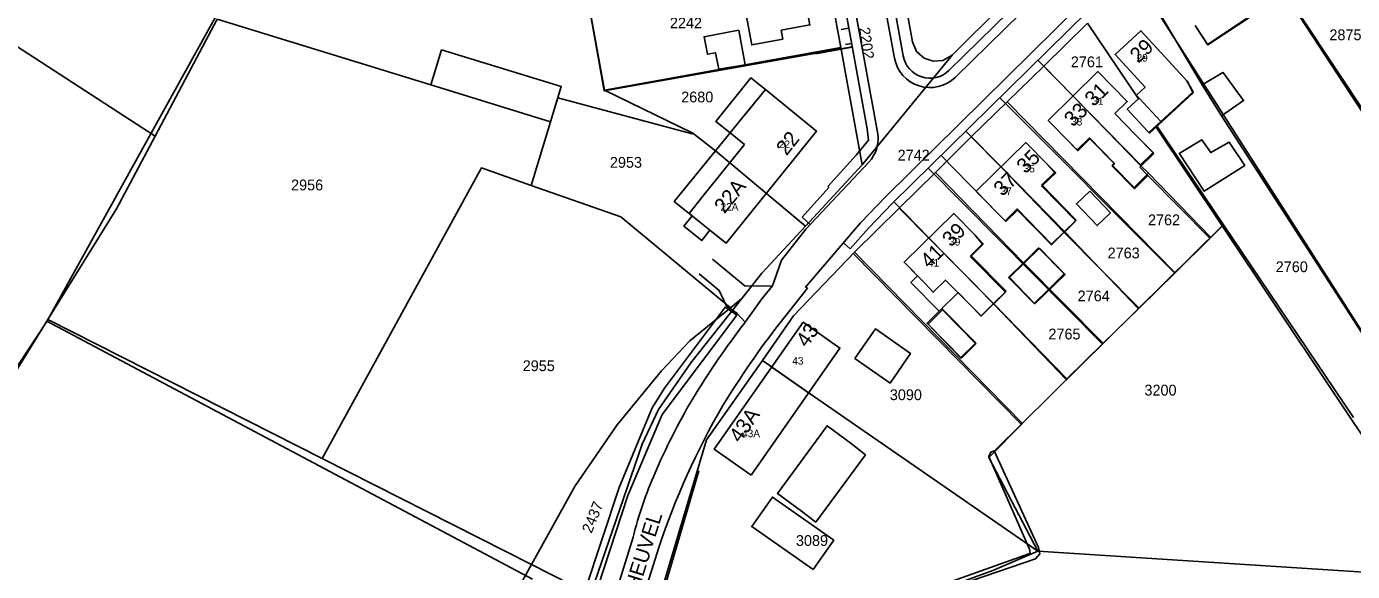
# Model space of a CAD drawing. Extents: x 148816 to 151297, y 399515 to 402500.
# Drawn here: x 149112.9 to 149334.2, y 399816.4 to 399907.3 of the extents above; entities that cross this region are included whole.
import ezdxf

# ---------------------------------------------------------------- set-up
doc = ezdxf.new("R2010")
doc.units = 0
for name, color, linetype in [('B01 Hoofdgebouw  [D] Norm', 7, 'Continuous'), ('B01 Hoofdgebouw  [T] Norm', 7, 'Continuous'), ('B01 hoofgebouw', 7, 'Continuous'), ('B02 Bijgebouw  [D] Norm', 7, 'Continuous'), ('B02 Bijgebouw  [T] Norm', 7, 'Continuous'), ('B07 Tussenmuur  [D] Norm', 7, 'Continuous'), ('B07 Tussenmuur  [T] Norm', 7, 'Continuous'), ('G01 perceelsgrens', 7, 'Continuous'), ('T04 Haag heg  [D] Gem', 7, 'Continuous'), ('T09 Insteek water  [T] Norm', 7, 'Continuous'), ('V00 Kant verharding algemeen  [T] Norm', 7, 'Continuous'), ('Z01 perceelnummer', 7, 'Continuous'), ('Z02 huisnummer', 7, 'Continuous'), ('Z02 Huisnummer  [Tekst] Norm', 7, 'Continuous'), ('Z06 straatnaam', 7, 'Continuous')]:
    doc.layers.add(name, color=color, linetype=linetype)

msp = doc.modelspace()

# ---------------------------------------------------------------- linework, layer by layer
at = {"layer": 'B01 Hoofdgebouw  [D] Norm'}
for points in [[(149307.94, 399907.46), (149310.08, 399904.22), (149320.21, 399910.92)], [(149231.8, 399906.66), (149232.85, 399900.92), (149228.48, 399900.15), (149227.91, 399902.91), (149226.59, 399902.67), (149226.01, 399905.59), (149231.77, 399906.66)], [(149302.3, 399902.91), (149306.64, 399898.18), (149307.63, 399896.23), (149300.33, 399889.5), (149300.02, 399889.83)], [(149231.96, 399891.53), (149230.34, 399889.54), (149232.74, 399887.58)], [(149286.93, 399888.05), (149288.39, 399886.56), (149290.39, 399888.52), (149294.48, 399884.35), (149294.11, 399884), (149297.82, 399880.22), (149300.09, 399882.45), (149298.73, 399883.83), (149301.04, 399886.09), (149298.08, 399889.18)], [(149225.81, 399878.97), (149232.74, 399887.58)], [(149274.92, 399876.22), (149276.35, 399874.77), (149278.29, 399876.67), (149283.98, 399870.88), (149288.03, 399874.85), (149282.35, 399880.65), (149284.68, 399882.87), (149283.21, 399884.36)], [(149272.24, 399858.97), (149276.29, 399862.94), (149270.47, 399868.88), (149272.55, 399870.93), (149271.18, 399872.53)]]:
    msp.add_lwpolyline(points, dxfattribs=at)
at = {"layer": 'B01 Hoofdgebouw  [T] Norm'}
for p, q in [((149298.92, 399906.59), (149294.59, 399902.61)), ((149302.3, 399902.91), (149298.92, 399906.59)), ((149294.59, 399902.61), (149299.61, 399897.15)), ((149283.43, 399891.62), (149291.73, 399899.76)), ((149291.73, 399899.76), (149296.63, 399894.76)), ((149298.61, 399895.35), (149296.62, 399893.52)), ((149299.61, 399897.15), (149298.17, 399895.83)), ((149298.17, 399895.83), (149298.61, 399895.35)), ((149296.63, 399894.76), (149294.58, 399892.75)), ((149294.58, 399892.75), (149298.08, 399889.18)), ((149296.62, 399893.52), (149300.02, 399889.83)), ((149286.93, 399888.05), (149283.43, 399891.62)), ((149279.71, 399887.93), (149271.42, 399879.79)), ((149283.21, 399884.36), (149279.71, 399887.93)), ((149265.55, 399885.78), (149274.92, 399876.22))]:
    msp.add_line(p, q, dxfattribs=at)
for points in [[(149239.16, 399905.19), (149238.89, 399906.67), (149243.66, 399907.55), (149242.17, 399915.56), (149237.42, 399914.68), (149237.15, 399916.13), (149231.93, 399915.16), (149233.95, 399904.22), (149239.16, 399905.19)], [(149231.96, 399891.53), (149236.25, 399896.79), (149244.76, 399889.84), (149229.68, 399871.12), (149226.98, 399873.3), (149225.6, 399871.58), (149222.63, 399873.97), (149224.01, 399875.69), (149223.5, 399876.1), (149225.81, 399878.97)], [(149271.18, 399872.53), (149267.68, 399876.1), (149259.38, 399867.97), (149261.62, 399865.68), (149260.51, 399864.6), (149265.22, 399859.8), (149268.38, 399862.9), (149272.21, 399858.99)]]:
    msp.add_lwpolyline(points, dxfattribs=at)
msp.add_lwpolyline([(149233.85, 399832.45), (149248.68, 399853.64), (149242.54, 399857.94), (149227.7, 399836.75)], close=True, dxfattribs=at)
at = {"layer": 'B01 hoofgebouw'}
for points in [[(149237.42, 399914.68), (149237.15, 399916.13), (149231.93, 399915.16), (149233.95, 399904.22), (149239.16, 399905.19)], [(149239.16, 399905.19), (149238.89, 399906.67), (149243.66, 399907.55), (149242.17, 399915.56), (149237.42, 399914.68)], [(149307.94, 399907.46), (149310.03, 399904.28), (149319.49, 399910.57)], [(149302.3, 399902.91), (149298.92, 399906.59), (149294.59, 399902.61), (149299.61, 399897.15), (149298.17, 399895.83), (149298.61, 399895.35), (149296.62, 399893.52), (149300.02, 399889.83)], [(149182.2, 399903.42), (149202.17, 399897.29), (149200.38, 399891.4), (149180.42, 399897.54), (149182.2, 399903.42)], [(149302.3, 399902.91), (149306.59, 399898.21), (149307.61, 399896.39)], [(149286.93, 399888.05), (149283.43, 399891.62), (149291.73, 399899.76), (149296.63, 399894.76), (149294.58, 399892.75), (149298.08, 399889.18)], [(149230.34, 399889.54), (149227.97, 399891.43), (149233.8, 399898.72), (149236.24, 399896.77)], [(149225.78, 399874.26), (149229.68, 399871.12), (149244.76, 399889.84), (149236.25, 399896.79), (149233.09, 399892.91)], [(149236.24, 399896.77), (149236.25, 399896.79)], [(149307.61, 399896.39), (149302.25, 399891.45), (149300.24, 399889.6)], [(149230.34, 399889.54), (149221.02, 399878.09), (149225.78, 399874.26)], [(149300.94, 399886.28), (149298.8, 399884.18), (149300.16, 399882.8), (149297.76, 399880.43), (149294.11, 399884.15), (149294.45, 399884.48), (149290.3, 399888.7), (149288.26, 399886.7), (149287.73, 399887.24)], [(149298.08, 399889.18), (149300.94, 399886.28)], [(149300.02, 399889.83), (149300.24, 399889.6)], [(149283.21, 399884.36), (149279.71, 399887.93), (149271.42, 399879.79), (149274.92, 399876.22)], [(149287.73, 399887.24), (149286.93, 399888.05)], [(149283.21, 399884.36), (149284.51, 399882.95), (149282.36, 399880.85), (149288.1, 399874.98)], [(149271.18, 399872.53), (149267.68, 399876.1), (149259.38, 399867.97), (149262.88, 399864.4)], [(149288.1, 399874.98), (149286.05, 399872.98), (149284.01, 399870.99), (149278.28, 399876.86), (149276.24, 399874.87), (149274.92, 399876.22)], [(149271.18, 399872.53), (149272.55, 399871.11), (149270.5, 399869.09), (149276.4, 399863.12)], [(149286.1, 399866.01), (149283.61, 399863.54), (149281.1, 399861.06), (149276.81, 399865.42), (149279.32, 399867.88), (149281.82, 399870.35), (149286.1, 399866.01)], [(149276.4, 399863.12), (149274.32, 399861.06), (149272.23, 399859), (149266.31, 399864.99), (149264.26, 399862.96), (149262.88, 399864.4)], [(149271.36, 399854.49), (149268.82, 399851.99), (149263.22, 399857.78), (149265.7, 399860.24), (149271.36, 399854.49)], [(149233.85, 399832.45), (149248.68, 399853.64), (149242.54, 399857.94), (149227.7, 399836.75), (149233.85, 399832.45)], [(149250.55, 399837.7), (149246.52, 399840.66), (149238.23, 399829.38), (149242.26, 399826.42)], [(149252.96, 399835.84), (149250.55, 399837.7)], [(149242.26, 399826.42), (149244.64, 399824.61), (149252.96, 399835.84)]]:
    msp.add_lwpolyline(points, dxfattribs=at)
at = {"layer": 'B02 Bijgebouw  [D] Norm'}
for points in [[(149312.59, 399899.69), (149316.05, 399894.92), (149312.33, 399892.39), (149309.14, 399897.56), (149312.59, 399899.64)], [(149305.3, 399886.11), (149309.08, 399888.39), (149310.56, 399886.25), (149313.64, 399887.97), (149316.25, 399884.1), (149309.47, 399879.79), (149305.28, 399886.16)]]:
    msp.add_lwpolyline(points, dxfattribs=at)
for points in [[(149290.36, 399879.81), (149293.83, 399876.18), (149291.63, 399874.07), (149288.15, 399877.7)], [(149281.98, 399870.3), (149286.25, 399865.92), (149281.23, 399861.03), (149276.96, 399865.4)], [(149265.81, 399860.01), (149271.38, 399854.36), (149268.95, 399851.97), (149263.39, 399857.61)]]:
    msp.add_lwpolyline(points, close=True, dxfattribs=at)
at = {"layer": 'B02 Bijgebouw  [T] Norm'}
for points in [[(149251.15, 399851.91), (149257.03, 399847.79), (149260.47, 399852.71), (149254.59, 399856.83)], [(149244.2, 399816.69), (149233.96, 399823.86), (149237.4, 399828.77), (149247.64, 399821.6)]]:
    msp.add_lwpolyline(points, close=True, dxfattribs=at)
at = {"layer": 'B07 Tussenmuur  [D] Norm'}
msp.add_line((149237.31, 399850.47), (149243.45, 399846.17), dxfattribs=at)
msp.add_line((149237.31, 399850.47), (149243.45, 399846.17), dxfattribs=at)
at = {"layer": 'B07 Tussenmuur  [T] Norm'}
for p, q in [((149287.58, 399895.69), (149298.98, 399884.07)), ((149275.57, 399883.86), (149286.19, 399873.04)), ((149263.53, 399872.04), (149274.33, 399861.01))]:
    msp.add_line(p, q, dxfattribs=at)
at = {"layer": 'G01 perceelsgrens'}
for points in [[(149067.71, 399932.27), (149134.38, 399888.99)], [(149256.45, 399928.57), (149260.79, 399904.71), (149261.45, 399903.1), (149262.72, 399902), (149264.24, 399901.49), (149265.83, 399901.64), (149267.43, 399902.53)], [(149314.77, 399925.34), (149336.78, 399892.15), (149337.35, 399892.41)], [(149245.68, 399921.01), (149248.83, 399903.81)], [(149298.24, 399915.16), (149360.36, 399818.02)], [(149206.26, 399913.85), (149209.4, 399896.67)], [(149267.43, 399902.53), (149275.66, 399910.66)], [(149134.38, 399888.99), (149144.76, 399908.49)], [(149144.76, 399908.49), (149180.42, 399897.54), (149200.38, 399891.4)], [(149282.68, 399900.69), (149290, 399907.85)], [(149290, 399907.85), (149298.48, 399895.24), (149298.61, 399895.35), (149302.25, 399891.45), (149301.5, 399890.76), (149312.7, 399874.21)], [(149209.4, 399896.67), (149248.83, 399903.81)], [(149248.83, 399903.81), (149252.37, 399884.19)], [(149252.37, 399884.19), (149267.43, 399902.53)], [(149276.58, 399894.72), (149282.68, 399900.69)], [(149282.68, 399900.69), (149287.54, 399895.7), (149298.8, 399884.18), (149300.16, 399882.8), (149310.59, 399872.08)], [(149200.38, 399891.4), (149201.6, 399895.4), (149224.03, 399889.36), (149224.12, 399889.49)], [(149209.4, 399896.67), (149224.12, 399889.49)], [(149270.6, 399888.87), (149276.58, 399894.72)], [(149276.58, 399894.72), (149304.62, 399866.18)], [(149197.14, 399880.78), (149200.38, 399891.4)], [(149116.48, 399858.38), (149127.93, 399876.86), (149134.38, 399888.99)], [(149224.12, 399889.49), (149227.92, 399886.56), (149242.9, 399873.97)], [(149264.61, 399882.91), (149270.6, 399888.87)], [(149270.6, 399888.87), (149275.54, 399883.86), (149286.05, 399872.98), (149298.59, 399860.3)], [(149242.9, 399873.97), (149252.37, 399884.19)], [(149197.14, 399880.78), (149188.86, 399883.7), (149162.24, 399835.23)], [(149258.56, 399877), (149264.61, 399882.91)], [(149264.61, 399882.91), (149279.32, 399867.88), (149292.62, 399854.43)], [(149230.42, 399860.38), (149212.08, 399875.51), (149197.14, 399880.78)], [(149251.1, 399869.66), (149258.56, 399877)], [(149258.56, 399877), (149274.32, 399861.06), (149286.57, 399848.5)], [(149232.31, 399861.91), (149235.66, 399866.15), (149242.9, 399873.97)], [(149310.59, 399872.08), (149312.7, 399874.21)], [(149312.7, 399874.21), (149334.4, 399842.08)], [(149304.62, 399866.18), (149310.59, 399872.08)], [(149240.94, 399859), (149251.1, 399869.66)], [(149251.1, 399869.66), (149279.12, 399841.04)], [(149298.59, 399860.3), (149304.62, 399866.18)], [(149207.07, 399812.54), (149215.65, 399837.6), (149218.37, 399843.4), (149223.79, 399851.15), (149232.31, 399861.91)], [(149230.42, 399860.38), (149232.31, 399861.91)], [(149197.22, 399817.53), (149204.48, 399830.66), (149211.47, 399840.82), (149218.89, 399849.86), (149223.61, 399854.84), (149230.42, 399860.38)], [(149292.62, 399854.43), (149298.59, 399860.3)], [(149092.25, 399819.41), (149092.86, 399820.27), (149116.48, 399858.38)], [(149116.48, 399858.38), (149162.24, 399835.23)], [(149235.73, 399851.58), (149240.94, 399859)], [(149286.57, 399848.5), (149292.62, 399854.43)], [(149215.76, 399802.64), (149226.4, 399838.31), (149235.73, 399851.58)], [(149235.73, 399851.58), (149243.52, 399846.12)], [(149243.52, 399846.12), (149281.72, 399819.73)], [(149281.72, 399819.73), (149273.51, 399835.41), (149279.12, 399841.04)], [(149162.24, 399835.23), (149197.22, 399817.53)], [(149215.76, 399802.64), (149226.41, 399800), (149247.09, 399806.61), (149274.22, 399816.54), (149281.72, 399819.73)], [(149352.56, 399815.19), (149281.72, 399819.73)], [(149197.82, 399782.77), (149181.45, 399788.99), (149197.22, 399817.53)], [(149197.22, 399817.53), (149207.07, 399812.54)]]:
    msp.add_lwpolyline(points, dxfattribs=at)
at = {"layer": 'T04 Haag heg  [D] Gem'}
for p, q in [((149317.7, 399920.74), (149335.96, 399892.86)), ((149297.73, 399916.71), (149309.14, 399897.56)), ((149281.71, 399901.66), (149287.58, 399895.69)), ((149275.35, 399895.41), (149304.52, 399866.19)), ((149312.33, 399892.39), (149360.97, 399817.21)), ((149269.68, 399889.85), (149275.57, 399883.86)), ((149301.45, 399890.5), (149312.49, 399874.01)), ((149263.4, 399883.68), (149292.47, 399854.27)), ((149300.09, 399882.45), (149310.41, 399871.96)), ((149257.65, 399878.02), (149263.53, 399872.04)), ((149312.49, 399874.01), (149274.39, 399836.42)), ((149286.19, 399873.04), (149298.53, 399860.21)), ((149312.49, 399874.01), (149352.55, 399814)), ((149250.91, 399869.4), (149278.87, 399841.02)), ((149274.33, 399861.01), (149286.46, 399848.39)), ((149197.38, 399815.09), (149116.28, 399858.11)), ((149225.1, 399833.15), (149216.14, 399802.65))]:
    msp.add_line(p, q, dxfattribs=at)
for points in [[(149200.91, 399983.71), (149187.83, 399985.1), (149178.47, 399986.95), (149164.59, 399990.38), (149158.98, 399967.33), (149150.74, 399928.13), (149145.74, 399911.16), (149116.3, 399858.08), (149092.09, 399821.44), (149085.02, 399809.57), (149074.52, 399794.43), (149051.65, 399749.82)], [(149250.73, 399903.88), (149209.34, 399896.54), (149199.21, 399953.38), (149157.62, 399960.98)]]:
    msp.add_lwpolyline(points, dxfattribs=at)
at = {"layer": 'T09 Insteek water  [T] Norm'}
for points in [[(149229.6, 399860.52), (149219.42, 399846.96), (149217.31, 399843.66), (149211.81, 399830.39), (149206.09, 399813.07)], [(149207.24, 399810.71), (149213.27, 399829.04), (149219.01, 399842.58), (149231.44, 399859.11), (149229.57, 399860.49)], [(149274.44, 399836.49), (149281.81, 399820.36), (149282.03, 399819.3), (149281.34, 399818.47), (149262.45, 399812), (149246.65, 399806.09), (149246.12, 399806.37), (149246.38, 399807.1), (149257.91, 399811.35), (149280.18, 399819.29), (149280.43, 399819.49), (149280.33, 399820.07), (149273.5, 399835.56), (149273.86, 399836.29), (149274.44, 399836.49)]]:
    msp.add_lwpolyline(points, dxfattribs=at)
at = {"layer": 'V00 Kant verharding algemeen  [T] Norm'}
for p, q in [((149250.61, 399941.45), (149257.78, 399902.02)), ((149259.23, 399902.39), (149252.15, 399941.62)), ((149244.07, 399940.37), (149253.22, 399890.22)), ((149245.68, 399940.42), (149254.95, 399889.64)), ((149284.18, 399916.91), (149266.87, 399899.95)), ((149267.9, 399898.8), (149285.39, 399915.93)), ((149288.74, 399910.87), (149256.31, 399878.93)), ((149289.88, 399909.69), (149257.46, 399877.84)), ((149253.44, 399888.35), (149251.4, 399885.8)), ((149253.22, 399890.22), (149253.44, 399888.35)), ((149253.48, 399884.66), (149243.01, 399873.49)), ((149251.4, 399885.8), (149246.63, 399880.61)), ((149246.8, 399880.42), (149242.36, 399875.5)), ((149246.63, 399880.61), (149246.8, 399880.42)), ((149256.31, 399878.93), (149252.13, 399874.54)), ((149257.46, 399877.84), (149253.42, 399873.63)), ((149242.36, 399875.5), (149243.73, 399874.28)), ((149243.01, 399873.49), (149238.92, 399868.3)), ((149252.13, 399874.54), (149242.91, 399863.8)), ((149253.42, 399873.63), (149250.37, 399870.19)), ((149250.37, 399870.19), (149249.27, 399871.22)), ((149238.92, 399868.3), (149237.42, 399864.05)), ((149237.42, 399864.05), (149235.66, 399861.85)), ((149235.66, 399861.85), (149232.84, 399857.94)), ((149243.27, 399863.61), (149238.62, 399857.77)), ((149242.91, 399863.8), (149243.27, 399863.61)), ((149231.51, 399859.4), (149232.84, 399857.94)), ((149214.17, 399822.1), (149196.23, 399764.36)), ((149218.46, 399820.34), (149208.59, 399789.07))]:
    msp.add_line(p, q, dxfattribs=at)
for points in [[(149250.16, 399907), (149248.86, 399906.79)], [(149250.74, 399903.82), (149244.6, 399902.72)], [(149249.6, 399904.27), (149250.62, 399904.47)], [(149237.32, 399864.02), (149232.83, 399863.95), (149227.39, 399868.47)], [(149225.18, 399866), (149228.51, 399863.22), (149229.66, 399860.74), (149231.51, 399859.4)]]:
    msp.add_lwpolyline(points, dxfattribs=at)
for centre, radius, start, end in [((149263.7, 399903.1), 6.01, 190.3427, 314.3571), ((149263.7, 399903.2), 4.54, 190.2132, 314.3628), ((149249.29, 399888.6), 5.76, 316.7426, 10.3662), ((149342.2, 399773.68), 138.05, 142.3883, 148.8923), ((149355.43, 399766.96), 147.96, 142.1377, 148.5938), ((149322.04, 399787.57), 113.63, 149.6351, 156.5215), ((149335.61, 399781.81), 123.33, 149.6851, 161.7952), ((149278.51, 399806.22), 66.27, 156.3202, 166.1391)]:
    msp.add_arc(centre, radius, start, end, dxfattribs=at)

# ---------------------------------------------------------------- texts
at = {"layer": 'Z01 perceelnummer'}
for s, p in [('2242', (149220.3, 399906.99)), ('2875', (149330.37, 399905)), ('2761', (149287.21, 399900.49)), ('2680', (149222.18, 399894.63)), ('2742', (149258.3, 399884.93)), ('2953', (149210.28, 399883.72)), ('2956', (149157.07, 399879.95)), ('2762', (149300.09, 399874.13)), ('2763', (149293.35, 399868.6)), ('2760', (149321.41, 399866.31)), ('2764', (149288.35, 399861.44)), ('2765', (149283.47, 399855.08)), ('2955', (149195.73, 399849.79)), ('3090', (149257, 399844.95)), ('3200', (149299.5, 399845.72)), ('3089', (149241.33, 399820.63))]:
    msp.add_text(s, height=1.8, dxfattribs=at).set_placement(p)
for s, rotation, p in [('2202', 278.0251, (149251.87, 399907.04)), ('2437', 67.8118, (149207.21, 399822.62))]:
    msp.add_text(s, height=1.8, rotation=rotation, dxfattribs=at).set_placement(p)
at = {"layer": 'Z02 huisnummer'}
for s, rotation, p in [('29', 42.609, (149298.47, 399901.08)), ('31', 44.4327, (149291.01, 399893.8)), ('33', 44.4327, (149287.56, 399890.42)), ('22', 51.1702, (149239.75, 399885.61)), ('35', 44.5138, (149279.63, 399882.6)), ('37', 44.5138, (149275.79, 399878.83)), ('22A', 50.9284, (149229.4, 399875.94)), ('39', 44.3926, (149267.21, 399870.39)), ('41', 44.3926, (149263.57, 399866.82)), ('43', 54.9751, (149243.17, 399853.6)), ('43A', 54.9751, (149232.01, 399837.67))]:
    msp.add_text(s, height=2.5, rotation=rotation, dxfattribs=at).set_placement(p)
at = {"layer": 'Z02 Huisnummer  [Tekst] Norm'}
for s, p in [('29', (149298.19, 399901.44)), ('31', (149290.8, 399894.22)), ('33', (149287.27, 399890.77)), ('22', (149238.5, 399887.02)), ('35', (149279.35, 399882.95)), ('37', (149275.5, 399879.18)), ('22A', (149228.75, 399876.57)), ('39', (149266.92, 399870.74)), ('41', (149263.35, 399867.24)), ('43', (149240.72, 399850.89)), ('43A', (149232.36, 399838.77))]:
    msp.add_text(s, height=1.25, dxfattribs=at).set_placement(p)
at = {"layer": 'Z06 straatnaam'}
msp.add_text('KALKSHEUVEL', height=2.5, rotation=72.7246, dxfattribs=at).set_placement((149211.89, 399802.77))

doc.saveas('drawing.dxf')
